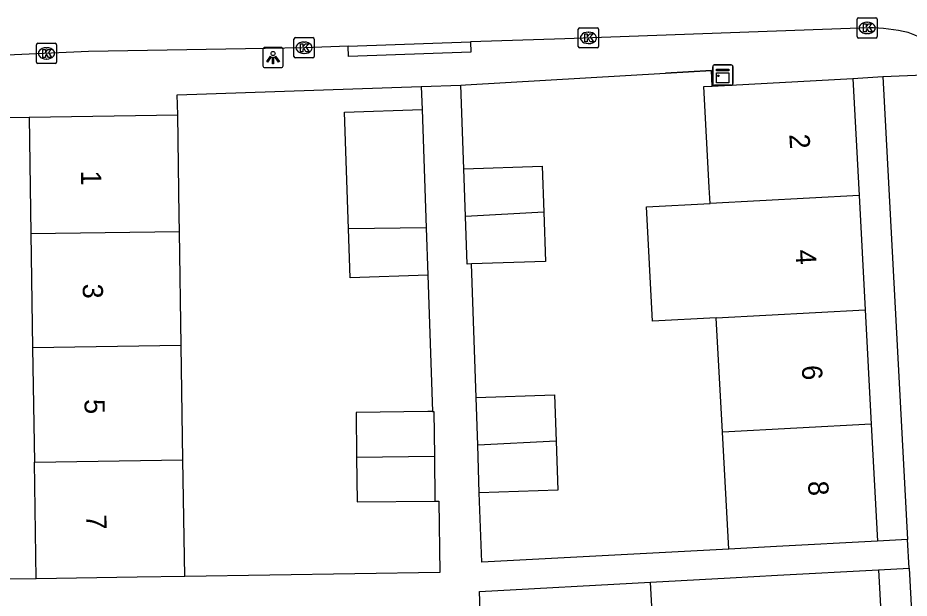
# Model space of a CAD drawing. Extents: x 162250 to 162654, y 380744 to 381605.
# Drawn here: x 162441.49 to 162485.54, y 380863.65 to 380892.33 of the extents above; entities that cross this region are included whole.
import ezdxf

# ---------------------------------------------------------------- set-up
doc = ezdxf.new("R2010")
doc.units = 0
for name, color, linetype in [('IMGEO_Kast', 7, 'Continuous'), ('IMGEO_Kolk', 7, 'Continuous'), ('IMGEO_Lichtpunt', 7, 'Continuous'), ('IMGEO_Muur', 7, 'Continuous'), ('IMGEO_Pand', 7, 'Continuous'), ('IMGEO_Pand_nummerreeks', 7, 'Continuous'), ('IMGEO_Rijbaan_lokaal_open', 7, 'Continuous'), ('IMGEO_Voetpad_open', 7, 'Continuous')]:
    doc.layers.add(name, color=color, linetype=linetype)

msp = doc.modelspace()

# ---------------------------------------------------------------- linework, layer by layer
at = {"layer": 'IMGEO_Kast'}
for p, q in [((162475.827, 380889.074), (162475.827, 380889.915)), ((162475.827, 380889.915), (162475.827, 380889.074)), ((162475.902, 380889.999), (162476.743, 380889.999)), ((162476.743, 380889.999), (162475.902, 380889.999)), ((162476.827, 380889.924), (162476.827, 380889.083)), ((162476.827, 380889.083), (162476.827, 380889.924)), ((162476.752, 380888.999), (162475.911, 380888.999)), ((162475.911, 380888.999), (162476.752, 380888.999))]:
    msp.add_line(p, q, dxfattribs=at)
for points in [[(162476.022, 380889.789), (162476.622, 380889.789), (162476.622, 380889.704), (162476.022, 380889.704), (162476.022, 380889.789)], [(162476.022, 380889.614), (162476.622, 380889.614), (162476.622, 380889.125), (162476.022, 380889.125), (162476.022, 380889.614)]]:
    msp.add_lwpolyline(points, dxfattribs=at)
msp.add_circle((162476.106, 380889.463), 0.0377, dxfattribs=at)
for centre, start, end in [((162475.905, 380889.921), 92.4484, 184.2845), ((162475.905, 380889.921), 92.4484, 184.2845), ((162476.749, 380889.921), 2.4484, 94.2845), ((162476.749, 380889.921), 2.4484, 94.2845), ((162475.905, 380889.077), 182.4484, 274.2845), ((162475.905, 380889.077), 182.4484, 274.2845), ((162476.749, 380889.077), 272.4484, 4.2845), ((162476.749, 380889.077), 272.4484, 4.2845)]:
    msp.add_arc(centre, 0.0779, start, end, dxfattribs=at)
at = {"layer": 'IMGEO_Kolk'}
for p, q in [((162482.962, 380891.404), (162482.962, 380892.256)), ((162483.037, 380892.33), (162483.889, 380892.33)), ((162483.45, 380892.11), (162483.475, 380892.11)), ((162483.963, 380892.256), (162483.963, 380891.404)), ((162469.187, 380890.914), (162469.187, 380891.766)), ((162469.262, 380891.84), (162470.114, 380891.84)), ((162469.675, 380891.62), (162469.7, 380891.62)), ((162470.188, 380891.766), (162470.188, 380890.914)), ((162455.134, 380890.424), (162455.134, 380891.276)), ((162455.209, 380891.35), (162456.061, 380891.35)), ((162456.135, 380891.276), (162456.135, 380890.424)), ((162483.889, 380891.33), (162483.037, 380891.33)), ((162483.473, 380891.55), (162483.448, 380891.55)), ((162442.402, 380890.147), (162442.402, 380890.999)), ((162442.477, 380891.073), (162443.329, 380891.073)), ((162442.89, 380890.853), (162442.915, 380890.853)), ((162443.403, 380890.999), (162443.403, 380890.147)), ((162455.622, 380891.13), (162455.647, 380891.13)), ((162470.114, 380890.84), (162469.262, 380890.84)), ((162469.698, 380891.06), (162469.673, 380891.06)), ((162442.913, 380890.293), (162442.888, 380890.293)), ((162456.061, 380890.35), (162455.209, 380890.35)), ((162455.645, 380890.57), (162455.62, 380890.57)), ((162443.329, 380890.073), (162442.477, 380890.073))]:
    msp.add_line(p, q, dxfattribs=at)
for points in [[(162482.962, 380891.404), (162482.962, 380892.256)], [(162483.037, 380892.33), (162483.889, 380892.33)], [(162483.283, 380892.03), (162483.406, 380892.03), (162483.406, 380891.879), (162483.536, 380892.03), (162483.7, 380892.03), (162483.554, 380891.879), (162483.707, 380891.63), (162483.555, 380891.63), (162483.47, 380891.794), (162483.406, 380891.727), (162483.406, 380891.63), (162483.283, 380891.63), (162483.283, 380892.03)], [(162483.963, 380892.256), (162483.963, 380891.404)], [(162469.187, 380890.914), (162469.187, 380891.766)], [(162469.262, 380891.84), (162470.114, 380891.84)], [(162470.188, 380891.766), (162470.188, 380890.914)], [(162455.134, 380890.424), (162455.134, 380891.276)], [(162455.209, 380891.35), (162456.061, 380891.35)], [(162456.135, 380891.276), (162456.135, 380890.424)], [(162469.508, 380891.54), (162469.631, 380891.54), (162469.631, 380891.389), (162469.761, 380891.54), (162469.925, 380891.54), (162469.779, 380891.389), (162469.932, 380891.14), (162469.78, 380891.14), (162469.695, 380891.304), (162469.631, 380891.237), (162469.631, 380891.14), (162469.508, 380891.14), (162469.508, 380891.54)], [(162483.889, 380891.33), (162483.037, 380891.33)], [(162442.402, 380890.147), (162442.402, 380890.999)], [(162442.477, 380891.073), (162443.329, 380891.073)], [(162442.723, 380890.773), (162442.846, 380890.773), (162442.846, 380890.622), (162442.976, 380890.773), (162443.14, 380890.773), (162442.994, 380890.622), (162443.147, 380890.373), (162442.995, 380890.373), (162442.91, 380890.537), (162442.846, 380890.47), (162442.846, 380890.373), (162442.723, 380890.373), (162442.723, 380890.773)], [(162443.403, 380890.999), (162443.403, 380890.147)], [(162455.455, 380891.05), (162455.578, 380891.05), (162455.578, 380890.899), (162455.708, 380891.05), (162455.872, 380891.05), (162455.726, 380890.899), (162455.879, 380890.65), (162455.727, 380890.65), (162455.642, 380890.814), (162455.578, 380890.747), (162455.578, 380890.65), (162455.455, 380890.65), (162455.455, 380891.05)], [(162470.114, 380890.84), (162469.262, 380890.84)], [(162456.061, 380890.35), (162455.209, 380890.35)], [(162443.329, 380890.073), (162442.477, 380890.073)]]:
    msp.add_lwpolyline(points, dxfattribs=at)
for centre, start, end in [((162483.039, 380892.254), 91.552, 178.448), ((162483.039, 380892.254), 91.552, 178.448), ((162483.887, 380892.254), 1.552, 88.448), ((162483.887, 380892.254), 1.552, 88.448), ((162469.264, 380891.764), 91.552, 178.448), ((162469.264, 380891.764), 91.552, 178.448), ((162470.112, 380891.764), 1.552, 88.448), ((162470.112, 380891.764), 1.552, 88.448), ((162455.211, 380891.274), 91.552, 178.448), ((162455.211, 380891.274), 91.552, 178.448), ((162456.059, 380891.274), 1.552, 88.448), ((162456.059, 380891.274), 1.552, 88.448), ((162483.039, 380891.406), 181.552, 268.448), ((162483.039, 380891.406), 181.552, 268.448), ((162483.887, 380891.406), 271.552, 358.448), ((162483.887, 380891.406), 271.552, 358.448), ((162442.479, 380890.997), 91.552, 178.448), ((162442.479, 380890.997), 91.552, 178.448), ((162443.327, 380890.997), 1.552, 88.448), ((162443.327, 380890.997), 1.552, 88.448), ((162469.264, 380890.916), 181.552, 268.448), ((162469.264, 380890.916), 181.552, 268.448), ((162470.112, 380890.916), 271.552, 358.448), ((162470.112, 380890.916), 271.552, 358.448), ((162455.211, 380890.426), 181.552, 268.448), ((162455.211, 380890.426), 181.552, 268.448), ((162456.059, 380890.426), 271.552, 358.448), ((162456.059, 380890.426), 271.552, 358.448), ((162442.479, 380890.149), 181.552, 268.448), ((162442.479, 380890.149), 181.552, 268.448), ((162443.327, 380890.149), 271.552, 358.448), ((162443.327, 380890.149), 271.552, 358.448)]:
    msp.add_arc(centre, 0.0765, start, end, dxfattribs=at)
for centre, major_axis, ratio, start_param, end_param in [((162483.449, 380891.83), (-0.387, 0.002), 0.722429, 4.712389, 7.853982), ((162483.474, 380891.83), (-0.39, 0.002), 0.717154, 1.570796, 4.712389), ((162469.674, 380891.34), (-0.387, 0.002), 0.722429, 4.712389, 7.853982), ((162469.699, 380891.34), (-0.39, 0.002), 0.717154, 1.570796, 4.712389), ((162455.621, 380890.85), (-0.387, 0.002), 0.722429, 4.712389, 7.853982), ((162442.889, 380890.573), (-0.387, 0.002), 0.722429, 4.712389, 7.853982), ((162442.914, 380890.573), (-0.39, 0.002), 0.717154, 1.570796, 4.712389), ((162455.646, 380890.85), (-0.39, 0.002), 0.717154, 1.570796, 4.712389)]:
    msp.add_ellipse(centre, major_axis=major_axis, ratio=ratio, start_param=start_param, end_param=end_param, dxfattribs=at)
at = {"layer": 'IMGEO_Lichtpunt'}
for p, q in [((162453.601, 380890.77), (162453.601, 380889.963)), ((162453.601, 380890.77), (162453.601, 380889.963)), ((162454.503, 380890.865), (162453.695, 380890.865)), ((162454.503, 380890.865), (162453.695, 380890.865)), ((162454.597, 380889.963), (162454.597, 380890.77)), ((162454.597, 380889.963), (162454.597, 380890.77)), ((162453.695, 380889.869), (162454.503, 380889.869)), ((162453.695, 380889.869), (162454.503, 380889.869))]:
    msp.add_line(p, q, dxfattribs=at)
for points in [[(162453.975, 380890.434), (162454.014, 380890.406), (162453.826, 380890.144), (162453.788, 380890.171), (162453.975, 380890.434)], [(162454.077, 380890.386), (162454.124, 380890.386), (162454.124, 380890.064), (162454.077, 380890.064), (162454.077, 380890.386)], [(162454.187, 380890.406), (162454.225, 380890.433), (162454.412, 380890.171), (162454.373, 380890.143), (162454.187, 380890.406)]]:
    msp.add_lwpolyline(points, dxfattribs=at)
msp.add_circle((162454.1, 380890.568), 0.0994, dxfattribs=at)
for centre, start, end in [((162453.695, 380890.77), 90, 180), ((162453.695, 380890.77), 90, 180), ((162454.503, 380890.77), 0, 90), ((162454.503, 380890.77), 0, 90), ((162453.695, 380889.963), 180, 270), ((162453.695, 380889.963), 180, 270), ((162454.503, 380889.963), 270, 0), ((162454.503, 380889.963), 270, 360)]:
    msp.add_arc(centre, 0.0946, start, end, dxfattribs=at)
at = {"layer": 'IMGEO_Muur'}
msp.add_lwpolyline([(162475.802, 380888.955), (162475.764, 380889.728), (162473.498, 380889.596)], dxfattribs=at)
at = {"layer": 'IMGEO_Pand'}
for points in [[(162475.699, 380883.161), (162475.657, 380883.948), (162475.388, 380888.933), (162475.802, 380888.955)], [(162475.802, 380888.955), (162482.75, 380889.328)], [(162482.75, 380889.328), (162483.06, 380883.556)], [(162457.823, 380881.899), (162457.625, 380887.664), (162461.465, 380887.795)], [(162461.465, 380887.795), (162461.665, 380881.956)], [(162442.046, 380887.428), (162449.389, 380887.538)], [(162442.046, 380887.428), (162442.133, 380881.666)], [(162449.476, 380881.775), (162449.464, 380882.539), (162449.389, 380887.538)], [(162463.524, 380884.867), (162467.402, 380885), (162467.48, 380882.72)], [(162463.605, 380882.512), (162463.524, 380884.867)], [(162483.06, 380883.556), (162475.699, 380883.161)], [(162483.06, 380883.556), (162483.364, 380877.9)], [(162476.003, 380877.506), (162472.856, 380877.338), (162472.553, 380882.993), (162475.699, 380883.161)], [(162467.48, 380882.72), (162463.605, 380882.512)], [(162463.905, 380880.169), (162463.686, 380880.161), (162463.605, 380882.512)], [(162467.48, 380882.72), (162467.564, 380880.294), (162463.905, 380880.169)], [(162461.665, 380881.956), (162457.823, 380881.899)], [(162461.746, 380879.605), (162457.906, 380879.474), (162457.823, 380881.899)], [(162461.665, 380881.956), (162461.746, 380879.605)], [(162442.133, 380881.666), (162449.476, 380881.775)], [(162442.133, 380881.666), (162442.218, 380876.02)], [(162449.561, 380876.13), (162449.476, 380881.775)], [(162476.003, 380877.506), (162483.364, 380877.9)], [(162476.307, 380871.851), (162476.003, 380877.506)], [(162483.364, 380877.9), (162483.668, 380872.246)], [(162449.561, 380876.13), (162442.218, 380876.02)], [(162442.218, 380876.02), (162442.304, 380870.375)], [(162449.646, 380870.485), (162449.561, 380876.13)], [(162464.132, 380873.557), (162468.01, 380873.69), (162468.088, 380871.41)], [(162464.213, 380871.202), (162464.132, 380873.557)], [(162461.978, 380872.87), (162461.964, 380872.87), (162461.752, 380872.868), (162458.205, 380872.83), (162458.229, 380870.613)], [(162461.978, 380872.87), (162462.053, 380872.871), (162462.077, 380870.67)], [(162483.668, 380872.246), (162476.307, 380871.851)], [(162483.668, 380872.246), (162483.979, 380866.47)], [(162476.618, 380866.074), (162476.307, 380871.851)], [(162468.088, 380871.41), (162464.213, 380871.202)], [(162468.088, 380871.41), (162468.172, 380868.984), (162464.294, 380868.851)], [(162464.294, 380868.851), (162464.213, 380871.202)], [(162442.304, 380870.375), (162449.646, 380870.485)], [(162449.733, 380864.72), (162449.646, 380870.485)], [(162458.229, 380870.613), (162462.077, 380870.67)], [(162458.229, 380870.613), (162458.254, 380868.4), (162462.101, 380868.442)], [(162462.077, 380870.67), (162462.101, 380868.442)], [(162442.391, 380864.609), (162442.304, 380870.375)], [(162483.979, 380866.47), (162478.987, 380866.201), (162476.618, 380866.074)], [(162449.733, 380864.72), (162447.391, 380864.685), (162442.391, 380864.609)], [(162472.756, 380864.438), (162476.692, 380864.644), (162479.036, 380864.786), (162484.028, 380865.055)], [(162484.028, 380865.055), (162484.336, 380859.331)], [(162476.999, 380858.934), (162473.063, 380858.721), (162472.756, 380864.438)]]:
    msp.add_lwpolyline(points, dxfattribs=at)
at = {"layer": 'IMGEO_Rijbaan_lokaal_open'}
for points in [[(162483.523, 380891.833), (162468.515, 380891.299), (162463.857, 380891.137)], [(162457.816, 380890.926), (162463.857, 380891.137)], [(162457.816, 380890.926), (162455.661, 380890.851), (162444.978, 380890.665), (162439.842, 380890.44)]]:
    msp.add_lwpolyline(points, dxfattribs=at)
for centre, radius, start, end in [((162483.57, 380883.869), 7.964, 76.0425, 90.3385), ((162484.271, 380887.762), 4.026, 52.75, 72.3634)]:
    msp.add_arc(centre, radius, start, end, dxfattribs=at)
at = {"layer": 'IMGEO_Voetpad_open'}
for points in [[(162463.857, 380891.137), (162463.872, 380890.638), (162457.831, 380890.427), (162457.816, 380890.926)], [(162463.383, 380889.008), (162463.611, 380889.016), (162473.498, 380889.596), (162475.764, 380889.728), (162475.802, 380888.955)], [(162482.75, 380889.328), (162484.236, 380889.431)], [(162484.236, 380889.431), (162487.87, 380889.579)], [(162484.236, 380889.431), (162485.462, 380866.549)], [(162449.389, 380887.538), (162449.36, 380888.532), (162461.426, 380888.942)], [(162461.426, 380888.942), (162463.383, 380889.008)], [(162461.426, 380888.942), (162461.465, 380887.795)], [(162463.524, 380884.867), (162463.383, 380889.008)], [(162438.964, 380887.383), (162442.046, 380887.428)], [(162464.132, 380873.557), (162463.905, 380880.169)], [(162461.746, 380879.605), (162461.978, 380872.87)], [(162476.618, 380866.074), (162464.412, 380865.42), (162464.294, 380868.851)], [(162462.101, 380868.442), (162462.299, 380868.444), (162462.337, 380864.908), (162449.733, 380864.72)], [(162485.462, 380866.549), (162483.979, 380866.47)], [(162485.538, 380865.136), (162485.462, 380866.549)], [(162484.028, 380865.055), (162485.538, 380865.136)], [(162485.538, 380865.136), (162488.037, 380818.506), (162489.147, 380797.656), (162487.656, 380797.55)], [(162442.391, 380864.609), (162439.295, 380864.563)], [(162464.498, 380858.256), (162464.417, 380860.611), (162464.301, 380863.978), (162472.756, 380864.438)]]:
    msp.add_lwpolyline(points, dxfattribs=at)

# ---------------------------------------------------------------- texts
at = {"layer": 'IMGEO_Pand_nummerreeks'}
for s, rotation, p in [('2', 273.0776, (162479.614, 380886.571)), ('1', 270.8662, (162444.607, 380884.775)), ('4', 273.0776, (162479.921, 380880.855)), ('3', 270.8662, (162444.691, 380879.185)), ('6', 273.0776, (162480.228, 380875.14)), ('5', 270.8662, (162444.777, 380873.48)), ('8', 273.0776, (162480.536, 380869.422)), ('7', 270.8662, (162444.864, 380867.775))]:
    msp.add_text(s, height=1, rotation=rotation, dxfattribs=at).set_placement(p)

doc.saveas('drawing.dxf')
